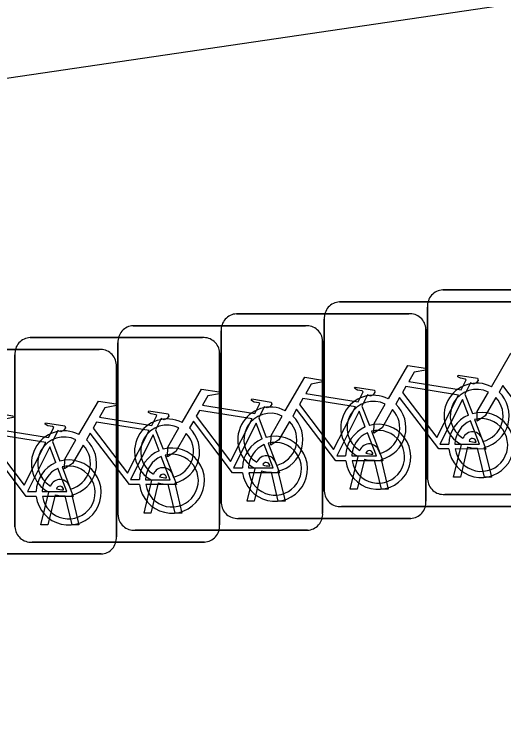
# Model space of a CAD drawing. Extents: x 162186 to 163152, y 385513 to 386513.
# Drawn here: x 162774.926 to 162777.316, y 386430.357 to 386433.805 of the extents above; entities that cross this region are included whole.
import ezdxf

# ---------------------------------------------------------------- set-up
doc = ezdxf.new("R2010")
doc.units = 0
doc.layers.add('IMGEO_Fietsenrek', color=7, linetype='Continuous')
doc.layers.add('IMGEO_Voetpad_open', color=7, linetype='Continuous')

msp = doc.modelspace()

# ---------------------------------------------------------------- linework, layer by layer
at = {"layer": 'IMGEO_Fietsenrek'}
for p, q in [((162777.0179, 386432.4575), (162777.8588, 386432.4575)), ((162777.8588, 386432.4575), (162777.0179, 386432.4575)), ((162776.5139, 386432.3985), (162777.3548, 386432.3985)), ((162777.3548, 386432.3985), (162776.5139, 386432.3985)), ((162776.9435, 386431.5329), (162776.9435, 386432.3738)), ((162776.9435, 386432.3738), (162776.9435, 386431.5329)), ((162776.0109, 386432.3405), (162776.8518, 386432.3405)), ((162776.8518, 386432.3405), (162776.0109, 386432.3405)), ((162776.4395, 386431.4739), (162776.4395, 386432.3148)), ((162776.4395, 386432.3148), (162776.4395, 386431.4739)), ((162775.5069, 386432.2825), (162776.3478, 386432.2825)), ((162776.3478, 386432.2825), (162775.5069, 386432.2825)), ((162775.9365, 386431.4159), (162775.9365, 386432.2568)), ((162775.9365, 386432.2568), (162775.9365, 386431.4159)), ((162776.9355, 386432.2661), (162776.9355, 386431.4252)), ((162776.9355, 386431.4252), (162776.9355, 386432.2661)), ((162775.0039, 386432.2245), (162775.8448, 386432.2245)), ((162775.8448, 386432.2245), (162775.0039, 386432.2245)), ((162775.4325, 386431.3579), (162775.4325, 386432.1988)), ((162775.4325, 386432.1988), (162775.4325, 386431.3579)), ((162776.4315, 386432.2081), (162776.4315, 386431.3672)), ((162776.4315, 386431.3672), (162776.4315, 386432.2081)), ((162774.4999, 386432.1665), (162775.3408, 386432.1665)), ((162775.3408, 386432.1665), (162774.4999, 386432.1665)), ((162774.9295, 386431.2999), (162774.9295, 386432.1408)), ((162774.9295, 386432.1408), (162774.9295, 386431.2999)), ((162775.9285, 386432.1501), (162775.9285, 386431.3092)), ((162775.9285, 386431.3092), (162775.9285, 386432.1501)), ((162775.4245, 386432.0921), (162775.4245, 386431.2512)), ((162775.4245, 386431.2512), (162775.4245, 386432.0921)), ((162777.1262, 386431.9482), (162777.1625, 386431.853)), ((162776.6232, 386431.8902), (162776.6595, 386431.795)), ((162776.1192, 386431.8322), (162776.1555, 386431.737)), ((162775.6162, 386431.7742), (162775.6525, 386431.679)), ((162775.1122, 386431.7162), (162775.1485, 386431.621)), ((162777.0705, 386431.5423), (162777.1088, 386431.7023)), ((162777.1809, 386431.7139), (162777.1799, 386431.7182)), ((162777.2116, 386431.7254), (162777.2134, 386431.7175)), ((162776.6769, 386431.6549), (162776.6759, 386431.6592)), ((162776.7076, 386431.6664), (162776.7094, 386431.6585)), ((162777.1392, 386431.6901), (162777.1039, 386431.5423)), ((162777.222, 386431.5423), (162777.1881, 386431.684)), ((162777.2204, 386431.6883), (162777.2554, 386431.5423)), ((162776.5665, 386431.4833), (162776.6048, 386431.6433)), ((162776.6352, 386431.6311), (162776.5999, 386431.4833)), ((162776.718, 386431.4833), (162776.6841, 386431.625)), ((162776.7164, 386431.6293), (162776.7514, 386431.4833)), ((162776.1739, 386431.5969), (162776.1729, 386431.6012)), ((162776.2046, 386431.6084), (162776.2064, 386431.6005)), ((162776.0635, 386431.4253), (162776.1018, 386431.5853)), ((162776.1322, 386431.5731), (162776.0969, 386431.4253)), ((162776.215, 386431.4253), (162776.1811, 386431.567)), ((162776.2134, 386431.5713), (162776.2484, 386431.4253)), ((162775.5595, 386431.3673), (162775.5978, 386431.5273)), ((162775.6699, 386431.5389), (162775.6689, 386431.5432)), ((162775.7006, 386431.5504), (162775.7024, 386431.5425)), ((162777.1039, 386431.5423), (162777.0705, 386431.5423)), ((162777.2554, 386431.5423), (162777.222, 386431.5423)), ((162775.1669, 386431.4809), (162775.1659, 386431.4852)), ((162775.1976, 386431.4924), (162775.1994, 386431.4845)), ((162775.6282, 386431.5151), (162775.5929, 386431.3673)), ((162775.711, 386431.3673), (162775.6771, 386431.509)), ((162775.7094, 386431.5133), (162775.7444, 386431.3673)), ((162775.0565, 386431.3093), (162775.0948, 386431.4693)), ((162775.1252, 386431.4571), (162775.0899, 386431.3093)), ((162775.208, 386431.3093), (162775.1741, 386431.451)), ((162775.2064, 386431.4553), (162775.2414, 386431.3093)), ((162776.5999, 386431.4833), (162776.5665, 386431.4833)), ((162776.7514, 386431.4833), (162776.718, 386431.4833)), ((162777.8681, 386431.4585), (162777.0272, 386431.4585)), ((162777.0272, 386431.4585), (162777.8681, 386431.4585)), ((162776.0969, 386431.4253), (162776.0635, 386431.4253)), ((162776.2484, 386431.4253), (162776.215, 386431.4253)), ((162777.3641, 386431.3995), (162776.5232, 386431.3995)), ((162776.5232, 386431.3995), (162777.3641, 386431.3995)), ((162775.5929, 386431.3673), (162775.5595, 386431.3673)), ((162775.7444, 386431.3673), (162775.711, 386431.3673)), ((162776.8611, 386431.3415), (162776.0202, 386431.3415)), ((162776.0202, 386431.3415), (162776.8611, 386431.3415)), ((162775.0899, 386431.3093), (162775.0565, 386431.3093)), ((162775.2414, 386431.3093), (162775.208, 386431.3093)), ((162776.3571, 386431.2835), (162775.5162, 386431.2835)), ((162775.5162, 386431.2835), (162776.3571, 386431.2835)), ((162775.8541, 386431.2255), (162775.0132, 386431.2255)), ((162775.0132, 386431.2255), (162775.8541, 386431.2255)), ((162775.3501, 386431.1675), (162774.5092, 386431.1675)), ((162774.5092, 386431.1675), (162775.3501, 386431.1675))]:
    msp.add_line(p, q, dxfattribs=at)
for points in [[(162777.2561, 386431.9842), (162777.3508, 386432.1477), (162777.437, 386432.1339), (162777.4387, 386432.1252), (162777.3826, 386432.1143), (162777.3564, 386432.069), (162777.6116, 386432.0282)], [(162776.7521, 386431.9252), (162776.8468, 386432.0887), (162776.933, 386432.0749), (162776.9347, 386432.0662), (162776.8786, 386432.0553), (162776.8524, 386432.01), (162777.1076, 386431.9692)], [(162777.1076, 386431.9692), (162777.1326, 386432.018), (162777.1275, 386432.022), (162777.1043, 386432.0257), (162777.0916, 386432.0332), (162777.0906, 386432.0363), (162777.0928, 386432.0409), (162777.1876, 386432.0258), (162777.1899, 386432.0155), (162777.1805, 386432.0031), (162777.1681, 386431.9967), (162777.1536, 386432.0029), (162777.1262, 386431.9482)], [(162776.2491, 386431.8672), (162776.3438, 386432.0307), (162776.43, 386432.0169), (162776.4317, 386432.0082), (162776.3756, 386431.9973), (162776.3494, 386431.952), (162776.6046, 386431.9112)], [(162775.7451, 386431.8092), (162775.8398, 386431.9727), (162775.926, 386431.9589), (162775.9277, 386431.9502), (162775.8716, 386431.9393), (162775.8454, 386431.894), (162776.1006, 386431.8532)], [(162776.6046, 386431.9112), (162776.6296, 386431.96), (162776.6245, 386431.964), (162776.6013, 386431.9677), (162776.5886, 386431.9752), (162776.5876, 386431.9783), (162776.5898, 386431.9829), (162776.6846, 386431.9678), (162776.6869, 386431.9575), (162776.6775, 386431.9451), (162776.6651, 386431.9387), (162776.6506, 386431.9449), (162776.6232, 386431.8902)], [(162777.0947, 386431.944), (162776.8379, 386431.985), (162776.8212, 386431.9562), (162776.9882, 386431.7359), (162777.0947, 386431.944)], [(162777.5518, 386431.7395), (162777.5021, 386431.7396), (162777.3114, 386431.9913), (162777.2924, 386431.9585)], [(162777.2768, 386431.9317), (162777.2252, 386431.8425), (162777.1853, 386431.8165), (162777.1865, 386431.864), (162777.241, 386431.9582)], [(162775.2421, 386431.7512), (162775.3368, 386431.9147), (162775.423, 386431.9009), (162775.4247, 386431.8922), (162775.3686, 386431.8813), (162775.3424, 386431.836), (162775.5976, 386431.7952)], [(162776.1006, 386431.8532), (162776.1256, 386431.902), (162776.1205, 386431.906), (162776.0973, 386431.9097), (162776.0846, 386431.9172), (162776.0836, 386431.9203), (162776.0858, 386431.9249), (162776.1806, 386431.9098), (162776.1829, 386431.8995), (162776.1735, 386431.8871), (162776.1611, 386431.8807), (162776.1466, 386431.8869), (162776.1192, 386431.8322)], [(162776.5917, 386431.886), (162776.3349, 386431.927), (162776.3182, 386431.8982), (162776.4852, 386431.6779), (162776.5917, 386431.886)], [(162776.7728, 386431.8727), (162776.7212, 386431.7835), (162776.6813, 386431.7575), (162776.6825, 386431.805), (162776.737, 386431.8992)], [(162777.0478, 386431.6805), (162776.9981, 386431.6806), (162776.8074, 386431.9323), (162776.7884, 386431.8995)], [(162777.1427, 386431.846), (162777.1134, 386431.9228), (162777.004, 386431.7047), (162777.0467, 386431.7046)], [(162775.5976, 386431.7952), (162775.6226, 386431.844), (162775.6175, 386431.848), (162775.5943, 386431.8517), (162775.5816, 386431.8592), (162775.5806, 386431.8623), (162775.5828, 386431.8669), (162775.6776, 386431.8518), (162775.6799, 386431.8415), (162775.6705, 386431.8291), (162775.6581, 386431.8227), (162775.6436, 386431.8289), (162775.6162, 386431.7742)], [(162776.0877, 386431.828), (162775.8309, 386431.869), (162775.8142, 386431.8402), (162775.9812, 386431.6199), (162776.0877, 386431.828)], [(162776.5448, 386431.6225), (162776.4951, 386431.6226), (162776.3044, 386431.8743), (162776.2854, 386431.8415)], [(162776.6397, 386431.788), (162776.6104, 386431.8648), (162776.501, 386431.6467), (162776.5437, 386431.6466)], [(162774.7381, 386431.6932), (162774.8328, 386431.8567), (162774.919, 386431.8429), (162774.9207, 386431.8342), (162774.8646, 386431.8233), (162774.8384, 386431.778), (162775.0936, 386431.7372)], [(162776.2698, 386431.8147), (162776.2182, 386431.7255), (162776.1783, 386431.6995), (162776.1795, 386431.747), (162776.234, 386431.8412)], [(162775.0936, 386431.7372), (162775.1186, 386431.786), (162775.1135, 386431.79), (162775.0903, 386431.7937), (162775.0776, 386431.8012), (162775.0766, 386431.8043), (162775.0788, 386431.8089), (162775.1736, 386431.7938), (162775.1759, 386431.7835), (162775.1665, 386431.7711), (162775.1541, 386431.7647), (162775.1396, 386431.7709), (162775.1122, 386431.7162)], [(162775.5847, 386431.77), (162775.3279, 386431.811), (162775.3112, 386431.7822), (162775.4782, 386431.5619), (162775.5847, 386431.77)], [(162776.0408, 386431.5645), (162775.9911, 386431.5646), (162775.8004, 386431.8163), (162775.7814, 386431.7835)], [(162776.1357, 386431.73), (162776.1064, 386431.8068), (162775.997, 386431.5887), (162776.0397, 386431.5886)], [(162777.0767, 386431.7045), (162777.1966, 386431.7043), (162777.1534, 386431.8179)], [(162777.1732, 386431.8248), (162777.2282, 386431.6802), (162777.0781, 386431.6805)], [(162775.7658, 386431.7567), (162775.7142, 386431.6675), (162775.6743, 386431.6415), (162775.6755, 386431.689), (162775.73, 386431.7832)], [(162776.6702, 386431.7668), (162776.7252, 386431.6222), (162776.5751, 386431.6225)], [(162775.0807, 386431.712), (162774.8239, 386431.753), (162774.8072, 386431.7242), (162774.9742, 386431.5039), (162775.0807, 386431.712)], [(162775.5378, 386431.5065), (162775.4881, 386431.5066), (162775.2974, 386431.7583), (162775.2784, 386431.7255)], [(162775.6327, 386431.672), (162775.6034, 386431.7488), (162775.494, 386431.5307), (162775.5367, 386431.5306)], [(162776.5737, 386431.6465), (162776.6936, 386431.6463), (162776.6504, 386431.7599)], [(162775.0338, 386431.4485), (162774.9841, 386431.4486), (162774.7934, 386431.7003), (162774.7744, 386431.6675)], [(162775.2628, 386431.6987), (162775.2112, 386431.6095), (162775.1713, 386431.5835), (162775.1725, 386431.631), (162775.227, 386431.7252)], [(162776.0697, 386431.5885), (162776.1896, 386431.5883), (162776.1464, 386431.7019)], [(162776.1662, 386431.7088), (162776.2212, 386431.5642), (162776.0711, 386431.5645)], [(162775.1287, 386431.614), (162775.0994, 386431.6908), (162774.99, 386431.4727), (162775.0327, 386431.4726)], [(162775.5667, 386431.5305), (162775.6866, 386431.5303), (162775.6434, 386431.6439)], [(162775.6632, 386431.6508), (162775.7182, 386431.5062), (162775.5681, 386431.5065)], [(162775.1592, 386431.5928), (162775.2142, 386431.4482), (162775.0641, 386431.4485)], [(162775.0627, 386431.4725), (162775.1826, 386431.4723), (162775.1394, 386431.5859)]]:
    msp.add_lwpolyline(points, dxfattribs=at)
for centre, radius, start, end in [((162777.0212, 386432.3796), 0.0779, 92.4484, 184.2845), ((162777.0212, 386432.3796), 0.0779, 92.4484, 184.2845), ((162776.5172, 386432.3206), 0.0779, 92.4484, 184.2845), ((162776.5172, 386432.3206), 0.0779, 92.4484, 184.2845), ((162776.0142, 386432.2626), 0.0779, 92.4484, 184.2845), ((162776.0142, 386432.2626), 0.0779, 92.4484, 184.2845), ((162776.8576, 386432.2628), 0.0779, 2.4484, 94.2845), ((162776.8576, 386432.2628), 0.0779, 2.4484, 94.2845), ((162775.5102, 386432.2046), 0.0779, 92.4484, 184.2845), ((162775.5102, 386432.2046), 0.0779, 92.4484, 184.2845), ((162776.3536, 386432.2048), 0.0779, 2.4484, 94.2845), ((162776.3536, 386432.2048), 0.0779, 2.4484, 94.2845), ((162775.0072, 386432.1466), 0.0779, 92.4484, 184.2845), ((162775.0072, 386432.1466), 0.0779, 92.4484, 184.2845), ((162775.8506, 386432.1468), 0.0779, 2.4484, 94.2845), ((162775.8506, 386432.1468), 0.0779, 2.4484, 94.2845), ((162775.3466, 386432.0888), 0.0779, 2.4484, 94.2845), ((162775.3466, 386432.0888), 0.0779, 2.4484, 94.2845), ((162777.1831, 386431.8429), 0.159, 62.6766, 242.1369), ((162777.1831, 386431.8429), 0.129, 63.3192, 238.903), ((162776.6791, 386431.7839), 0.159, 62.6766, 242.1369), ((162777.1831, 386431.8429), 0.159, 283.5766, 46.6042), ((162776.6791, 386431.7839), 0.129, 63.3192, 238.903), ((162776.6791, 386431.7839), 0.159, 283.5766, 46.6042), ((162777.1831, 386431.8429), 0.129, 283.6043, 43.4302), ((162776.1761, 386431.7259), 0.159, 62.6766, 242.1369), ((162776.6791, 386431.7839), 0.129, 283.6043, 43.4302), ((162776.1761, 386431.7259), 0.129, 63.3192, 238.903), ((162776.1761, 386431.7259), 0.159, 283.5766, 46.6042), ((162777.2057, 386431.6999), 0.159, 113.3408, 178.3217), ((162777.2057, 386431.6999), 0.159, 187.0065, 105.7708), ((162775.6721, 386431.6679), 0.159, 62.6766, 242.1369), ((162775.6721, 386431.6679), 0.129, 63.3192, 238.903), ((162776.1761, 386431.7259), 0.129, 283.6043, 43.4302), ((162776.7027, 386431.6419), 0.159, 187.0065, 105.7708), ((162777.2057, 386431.6999), 0.129, 113.923, 177.9556), ((162777.2057, 386431.6999), 0.129, 188.6715, 104.5883), ((162775.1691, 386431.6099), 0.159, 62.6766, 242.1369), ((162775.6721, 386431.6679), 0.159, 283.5766, 46.6042), ((162776.7027, 386431.6419), 0.159, 113.3408, 178.3217), ((162776.7027, 386431.6419), 0.129, 188.6715, 104.5883), ((162777.1629, 386431.7143), 0.0499, 12.8025, 158.6934), ((162775.1691, 386431.6099), 0.129, 63.3192, 238.903), ((162775.6721, 386431.6679), 0.129, 283.6043, 43.4302), ((162776.1987, 386431.5839), 0.159, 113.3408, 178.3217), ((162776.1987, 386431.5839), 0.159, 187.0065, 105.7708), ((162776.7027, 386431.6419), 0.129, 113.923, 177.9556), ((162777.1629, 386431.7143), 0.0174, 12.8025, 163.4502), ((162775.1691, 386431.6099), 0.129, 283.6043, 43.4302), ((162775.1691, 386431.6099), 0.159, 283.5766, 46.6042), ((162776.1987, 386431.5839), 0.129, 113.923, 177.9556), ((162776.1987, 386431.5839), 0.129, 188.6715, 104.5883), ((162776.6589, 386431.6553), 0.0499, 12.8025, 158.6934), ((162777.1831, 386431.8429), 0.129, 253.415, 269.0204), ((162775.6957, 386431.5259), 0.159, 113.3408, 178.3217), ((162775.6957, 386431.5259), 0.159, 187.0065, 105.7708), ((162776.6589, 386431.6553), 0.0174, 12.8025, 163.4502), ((162776.6791, 386431.7839), 0.129, 253.415, 269.0204), ((162777.1831, 386431.8429), 0.159, 253.9967, 271.7867), ((162775.1917, 386431.4679), 0.159, 187.0065, 105.7708), ((162775.6957, 386431.5259), 0.129, 113.923, 177.9556), ((162775.6957, 386431.5259), 0.129, 188.6715, 104.5883), ((162776.1559, 386431.5973), 0.0499, 12.8025, 158.6934), ((162776.6791, 386431.7839), 0.159, 253.9967, 271.7867), ((162775.1917, 386431.4679), 0.159, 113.3408, 178.3217), ((162775.1917, 386431.4679), 0.129, 188.6715, 104.5883), ((162775.6519, 386431.5393), 0.0499, 12.8025, 158.6934), ((162776.1559, 386431.5973), 0.0174, 12.8025, 163.4502), ((162776.1761, 386431.7259), 0.129, 253.415, 269.0204), ((162775.1917, 386431.4679), 0.129, 113.923, 177.9556), ((162775.6519, 386431.5393), 0.0174, 12.8025, 163.4502), ((162776.1761, 386431.7259), 0.159, 253.9967, 271.7867), ((162775.1489, 386431.4813), 0.0499, 12.8025, 158.6934), ((162775.6721, 386431.6679), 0.129, 253.415, 269.0204), ((162777.0214, 386431.5362), 0.0779, 182.4484, 274.2845), ((162777.0214, 386431.5362), 0.0779, 182.4484, 274.2845), ((162775.1489, 386431.4813), 0.0174, 12.8025, 163.4502), ((162775.1691, 386431.6099), 0.129, 253.415, 269.0204), ((162775.6721, 386431.6679), 0.159, 253.9967, 271.7867), ((162775.1691, 386431.6099), 0.159, 253.9967, 271.7867), ((162776.5174, 386431.4772), 0.0779, 182.4484, 274.2845), ((162776.5174, 386431.4772), 0.0779, 182.4484, 274.2845), ((162776.8578, 386431.4194), 0.0779, 272.4484, 4.2845), ((162776.8578, 386431.4194), 0.0779, 272.4484, 4.2845), ((162776.0144, 386431.4192), 0.0779, 182.4484, 274.2845), ((162776.0144, 386431.4192), 0.0779, 182.4484, 274.2845), ((162775.5104, 386431.3612), 0.0779, 182.4484, 274.2845), ((162775.5104, 386431.3612), 0.0779, 182.4484, 274.2845), ((162776.3538, 386431.3614), 0.0779, 272.4484, 4.2845), ((162776.3538, 386431.3614), 0.0779, 272.4484, 4.2845), ((162775.0074, 386431.3032), 0.0779, 182.4484, 274.2845), ((162775.0074, 386431.3032), 0.0779, 182.4484, 274.2845), ((162775.8508, 386431.3034), 0.0779, 272.4484, 4.2845), ((162775.8508, 386431.3034), 0.0779, 272.4484, 4.2845), ((162775.3468, 386431.2454), 0.0779, 272.4484, 4.2845), ((162775.3468, 386431.2454), 0.0779, 272.4484, 4.2845)]:
    msp.add_arc(centre, radius, start, end, dxfattribs=at)
at = {"layer": 'IMGEO_Voetpad_open'}
msp.add_lwpolyline([(162937.766, 386460.481), (162934.477, 386459.931), (162894.907, 386453.027), (162819.461, 386440.236), (162799.345, 386437.091), (162771.737, 386433.026), (162747.295, 386430.111), (162736.141, 386429.087), (162728.219, 386428.267)], dxfattribs=at)

doc.saveas('drawing.dxf')
